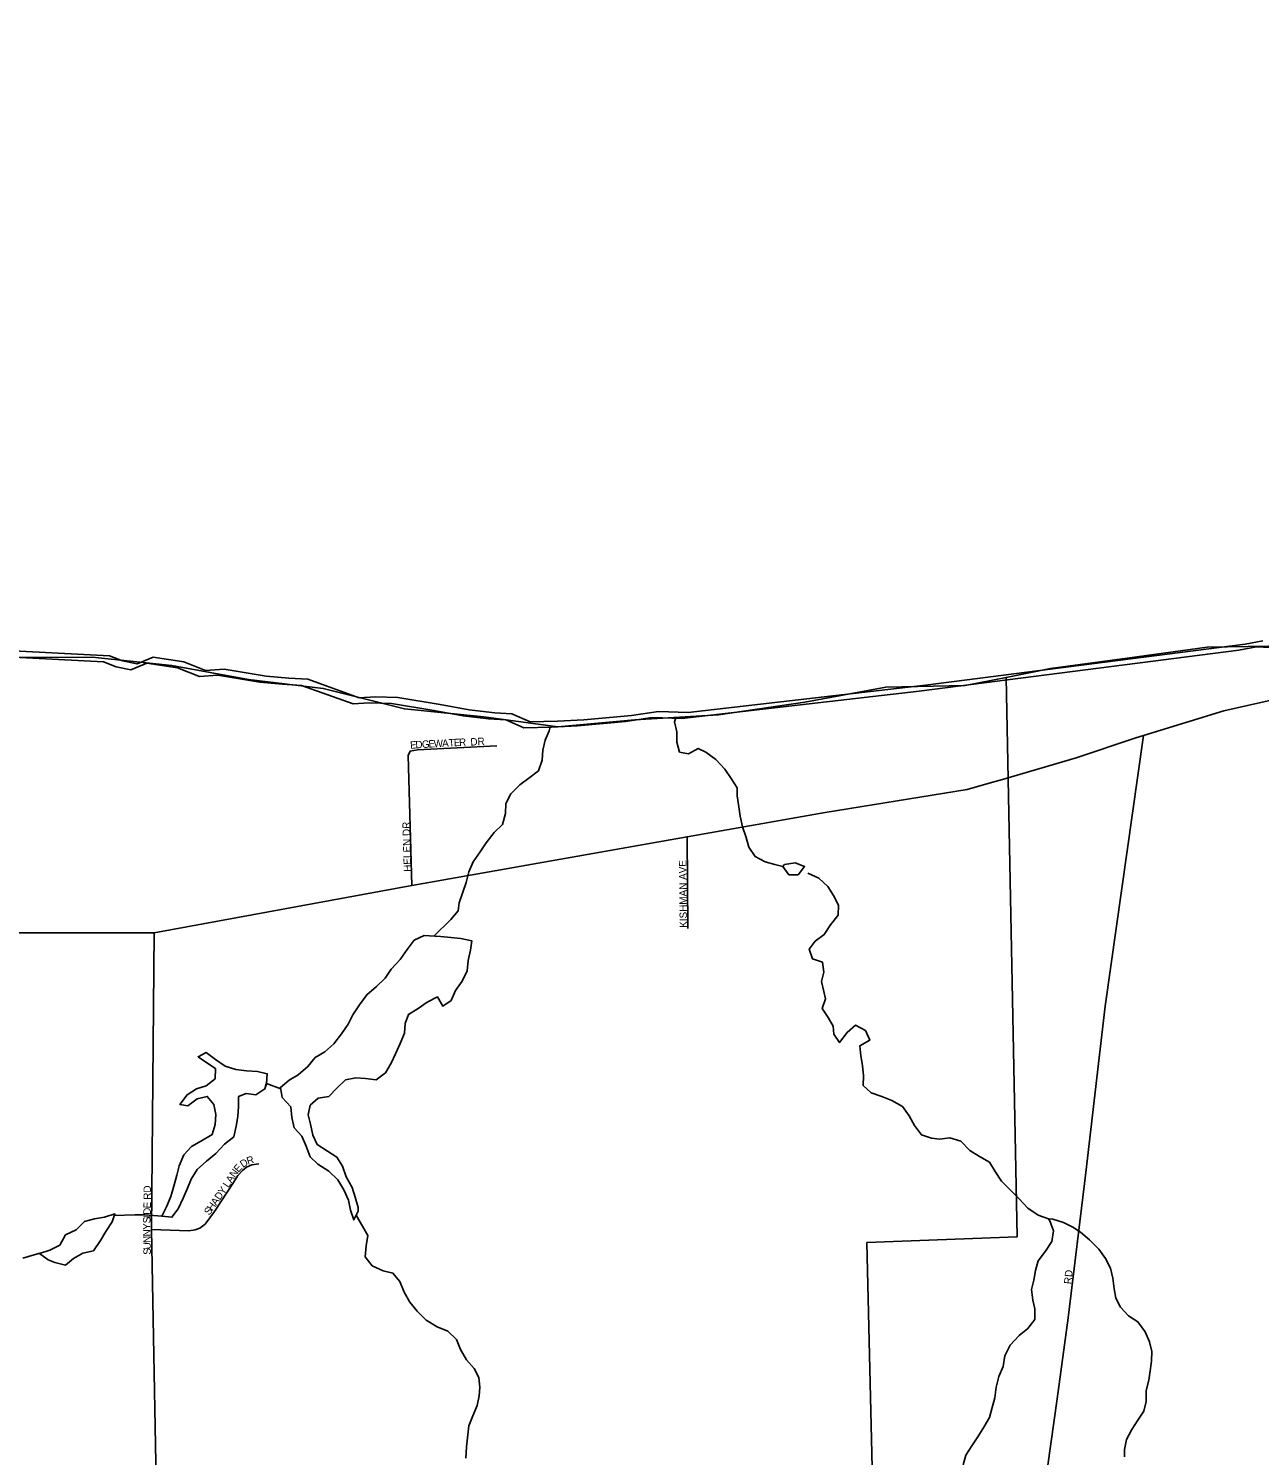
# Model space of a CAD drawing. Extents: x 1857828 to 2277390, y 930619 to 1324581.
# Drawn here: x 2021284 to 2029588, y 1244189 to 1253814 of the extents above; entities that cross this region are included whole.
import ezdxf

# ---------------------------------------------------------------- set-up
doc = ezdxf.new("R2010")
doc.units = 0
for name, color, linetype in [('GM_X_City_Street', 7, 'Continuous'), ('GM_X_City_Street_Text', 7, 'Continuous'), ('GM_X_Corporation', 7, 'Continuous'), ('GM_X_County', 7, 'Continuous'), ('GM_X_Major_Lake', 7, 'Continuous'), ('GM_X_Minor_Lake', 7, 'Continuous'), ('GM_X_Minor_River', 7, 'Continuous'), ('GM_X_Township', 7, 'Continuous'), ('GM_X_US_Route', 7, 'Continuous')]:
    doc.layers.add(name, color=color, linetype=linetype)

msp = doc.modelspace()

# ---------------------------------------------------------------- linework, layer by layer
at = {"layer": 'GM_X_City_Street'}
for points in [[(2028073.4, 1241639.2), (2028073.3, 1241643.9), (2028005, 1242616.5), (2028006.6, 1242670.8), (2028004, 1242753.1), (2028007.2, 1242853.6), (2028073.4, 1243394.4), (2028137.3, 1243965.4), (2028223.1, 1244570.7), (2028297.2, 1245117.7), (2028416.3, 1246098.9), (2028548.3, 1247218.8), (2028804.9, 1249045.2)], [(2023845.6, 1248910.2), (2023859.1, 1248939.9), (2023907.7, 1248948), (2024442.5, 1248976.2)], [(2023869.9, 1248032.8), (2023845.6, 1248910.2)], [(2025732.7, 1247744), (2025727.3, 1248362.2)], [(2022171.5, 1243105.1), (2022171.8, 1243105.6), (2022175.1, 1243111), (2022185.7, 1243126.5), (2022216.1, 1243158), (2022180.4, 1243203.4), (2022170.3, 1243221.4), (2022162, 1243249.5), (2022157.8, 1243283.6), (2022156.8, 1243416.1), (2022113.1, 1245714.6), (2022131.3, 1247714.3)], [(2022113.1, 1245714.6), (2022365.4, 1245705.6), (2022409.3, 1245712.2), (2022439.2, 1245722.6), (2022475, 1245749.1), (2022538, 1245834.2), (2022667.8, 1246030.4), (2022697.3, 1246076.9), (2022726.9, 1246111.4), (2022754.6, 1246133.8), (2022790.5, 1246150.3), (2022838.4, 1246156.9)]]:
    msp.add_lwpolyline(points, dxfattribs=at)
at = {"layer": 'GM_X_Corporation'}
for points in [[(2027005.9, 1242780), (2026939.9, 1245626.5), (2027952.6, 1245663.9), (2027878.8, 1249437.7), (2028177.7, 1249497), (2028694.9, 1249567.1), (2029236.1, 1249641.3), (2029785.4, 1249651.2), (2030288.5, 1249659.2), (2030817.7, 1249723.3), (2031345, 1249845.5), (2031874.2, 1249955.7), (2032401.4, 1250162.1), (2032914.6, 1250338.5), (2033427.8, 1250446.7), (2034009.1, 1250629), (2034558.4, 1250869.6), (2035073.6, 1251045.9), (2035645, 1251260.4), (2036166.2, 1251609.2), (2036572.6, 1251874.1), (2037594.6, 1252464.6), (2038120.3, 1252681.4)], [(2021191.7, 1249571.9), (2021712.9, 1249573.9), (2022250.1, 1249517.7), (2022769.3, 1249423.4), (2023272.4, 1249363.2), (2023819.7, 1249224.9), (2024354.9, 1249170.7), (2024856, 1249104.5), (2025375.2, 1249150.5), (2025938.5, 1249184.6), (2026521.8, 1249270.7), (2027067.1, 1249370.9), (2027602.3, 1249382.8), (2027878.8, 1249437.7), (2027952.6, 1245663.9), (2026939.9, 1245626.5), (2027005.9, 1242780)]]:
    msp.add_lwpolyline(points, dxfattribs=at)
at = {"layer": 'GM_X_County'}
msp.add_lwpolyline([(2020792.5, 1249594.6), (2021789.3, 1249543.2), (2021876.1, 1249508.2), (2021974.8, 1249487.4), (2022082.7, 1249533), (2022289.9, 1249501.5), (2022437.2, 1249443.1), (2022561.7, 1249452.8), (2022845.4, 1249406.2), (2022998.2, 1249392.1), (2023126.9, 1249383.7), (2023473.8, 1249259.6), (2023582.2, 1249265), (2023732.9, 1249260.9), (2024018.6, 1249214.4), (2024215.9, 1249178.8), (2024386.9, 1249156.8), (2024503.5, 1249150.3), (2024626.6, 1249097.6), (2024811.3, 1249102.1), (2024988, 1249110.4), (2025311, 1249140.7), (2025491.4, 1249167.1), (2025692.4, 1249159.7), (2027293, 1249345.2), (2029448.9, 1249620.3), (2029569.2, 1249643.9), (2029756.1, 1249634.3)], dxfattribs=at)
at = {"layer": 'GM_X_Major_Lake'}
msp.add_lwpolyline([(2020834.6, 1249635.2), (2021831.4, 1249583.8), (2021918.2, 1249548.7), (2022016.9, 1249527.9), (2022124.8, 1249573.5), (2022332, 1249542), (2022479.3, 1249483.7), (2022603.8, 1249493.3), (2022887.5, 1249446.7), (2023040.3, 1249432.6), (2023169, 1249424.3), (2023515.9, 1249300.1), (2023624.3, 1249305.6), (2023775, 1249301.5), (2024060.8, 1249254.9), (2024258, 1249219.3), (2024429, 1249197.4), (2024545.6, 1249190.9), (2024668.7, 1249138.2), (2024853.4, 1249142.6), (2025030.1, 1249150.9), (2025353.1, 1249181.2), (2025533.6, 1249207.7), (2025734.5, 1249200.2), (2027335.1, 1249385.7), (2029491.1, 1249660.8), (2029611.3, 1249684.5)], dxfattribs=at)
msp.add_lwpolyline([(2020834.6, 1249635.2), (2021831.4, 1249583.8), (2021918.2, 1249548.7), (2022016.9, 1249527.9), (2022124.8, 1249573.5), (2022332, 1249542), (2022479.3, 1249483.7), (2022603.8, 1249493.3), (2022887.5, 1249446.7), (2023040.3, 1249432.6), (2023169, 1249424.3), (2023515.9, 1249300.1), (2023624.3, 1249305.6), (2023775, 1249301.5), (2024060.8, 1249254.9), (2024258, 1249219.3), (2024429, 1249197.4), (2024545.6, 1249190.9), (2024668.7, 1249138.2), (2024853.4, 1249142.6), (2025030.1, 1249150.9), (2025353.1, 1249181.2), (2025533.6, 1249207.7), (2025734.5, 1249200.2), (2027335.1, 1249385.7), (2029491.1, 1249660.8), (2029611.3, 1249684.5)], dxfattribs=at)
at = {"layer": 'GM_X_Minor_Lake'}
for points in [[(2026319, 1248175.6), (2026373.3, 1248162), (2026413.9, 1248106.1), (2026476.1, 1248106.7)], [(2026383.2, 1248176.1), (2026373.3, 1248162), (2026413.9, 1248106.1), (2026476.1, 1248106.7)], [(2026476.1, 1248106.7), (2026519.8, 1248161.3), (2026455.4, 1248186.8), (2026383.2, 1248176.1)], [(2024063.1, 1247688.9), (2024024.9, 1247692.5), (2023952.6, 1247695.9), (2023886.7, 1247665.1), (2023839, 1247602.4), (2023791.4, 1247535.7), (2023731.7, 1247468.8), (2023690.1, 1247408.2), (2023632.3, 1247351.4), (2023566.5, 1247296.5), (2023516.9, 1247227.8), (2023471.3, 1247161), (2023439.7, 1247098.4), (2023396.1, 1247033.8), (2023344.5, 1246965), (2023282.7, 1246912.2), (2023218.8, 1246873.4), (2023169.1, 1246812.7), (2023103.3, 1246757.8), (2023043.4, 1246721.1), (2022983.6, 1246672.3), (2022996.2, 1246604.1), (2023055, 1246540.4), (2023061.6, 1246468.1), (2023076.2, 1246399.9), (2023128.8, 1246344.1), (2023157.5, 1246276.1), (2023184.2, 1246204), (2023236.7, 1246154.2), (2023309.4, 1246106.6), (2023370.1, 1246048.9), (2023410.8, 1245981), (2023443.5, 1245910.9), (2023456.1, 1245844.8), (2023478.7, 1245778.6), (2023508.3, 1245837.2)], [(2024063.4, 1247689.1), (2024024.9, 1247692.5), (2023952.6, 1247695.9), (2023886.7, 1247665.1), (2023839, 1247602.4), (2023791.4, 1247535.7), (2023731.7, 1247468.8), (2023690.1, 1247408.2), (2023632.3, 1247351.4), (2023566.5, 1247296.5), (2023516.9, 1247227.8), (2023471.3, 1247161), (2023439.7, 1247098.4), (2023396.1, 1247033.8), (2023344.5, 1246965), (2023282.7, 1246912.2), (2023218.8, 1246873.4), (2023169.1, 1246812.7), (2023103.3, 1246757.8), (2023043.4, 1246721.1), (2022983.6, 1246672.3), (2022996.2, 1246604.1), (2023055, 1246540.4), (2023061.6, 1246468.1), (2023076.2, 1246399.9), (2023128.8, 1246344.1), (2023157.5, 1246276.1), (2023184.2, 1246204), (2023236.7, 1246154.2), (2023309.4, 1246106.6), (2023370.1, 1246048.9), (2023410.8, 1245981), (2023443.5, 1245910.9), (2023456.1, 1245844.8), (2023478.7, 1245778.6), (2023508.3, 1245837.2)], [(2023508.3, 1245837.2), (2023508.1, 1245861.3), (2023487.5, 1245931.4), (2023466.8, 1245997.6), (2023428.1, 1246069.6), (2023403.5, 1246139.6), (2023364.8, 1246201.6), (2023300.3, 1246241.2), (2023231.6, 1246286.8), (2023203, 1246350.8), (2023186.4, 1246423), (2023169.8, 1246487.2), (2023185.3, 1246551.6), (2023239.1, 1246600.3), (2023311.3, 1246611), (2023365, 1246665.8), (2023422.7, 1246722.6), (2023492.9, 1246737.2), (2023557.1, 1246731.8), (2023629.5, 1246722.4), (2023693.3, 1246769.2), (2023730.9, 1246835.9), (2023760.5, 1246898.4), (2023792, 1246969), (2023819.6, 1247037.6), (2023825, 1247104), (2023848.6, 1247164.5), (2023912.5, 1247203.2), (2023974.4, 1247246), (2024042.3, 1247282.8), (2024079, 1247220.8), (2024134.9, 1247257.5), (2024164.4, 1247326.1), (2024210.1, 1247388.8), (2024243.6, 1247457.4), (2024251.1, 1247527.8), (2024266.5, 1247598.3), (2024274, 1247660.6), (2024201.7, 1247676.1), (2024133.4, 1247683.5), (2024063.1, 1247688.9)], [(2022888.8, 1246696.8), (2022894.6, 1246763.9), (2022828.2, 1246779.4), (2022755.9, 1246784.8), (2022683.6, 1246792.2), (2022611.1, 1246815.6), (2022546.6, 1246859.2), (2022481.9, 1246906.9), (2022428, 1246878.3), (2022480.5, 1246842.6), (2022545, 1246798.9), (2022543.6, 1246730.6), (2022483.8, 1246681.8), (2022417.7, 1246663.2), (2022353.8, 1246622.4), (2022306.2, 1246557.7), (2022358.4, 1246548.1), (2022422.3, 1246594.9), (2022490.4, 1246611.6), (2022535, 1246557.7), (2022547.6, 1246489.5), (2022544.1, 1246421.2), (2022522.6, 1246354.7), (2022450.7, 1246311.8), (2022382.8, 1246273), (2022331.1, 1246216.3), (2022299.6, 1246143.7), (2022284, 1246079.2), (2022264.6, 1246006.7), (2022245.1, 1245936.2), (2022215.5, 1245865.6), (2022183.9, 1245803)], [(2022888.5, 1246695.7), (2022889.1, 1246699.6), (2022894.6, 1246763.9), (2022828.2, 1246779.4), (2022755.9, 1246784.8), (2022683.6, 1246792.2), (2022611.1, 1246815.6), (2022546.6, 1246859.2), (2022481.9, 1246906.9), (2022428, 1246878.3), (2022480.5, 1246842.6), (2022545, 1246798.9), (2022543.6, 1246730.6), (2022483.8, 1246681.8), (2022417.7, 1246663.2), (2022353.8, 1246622.4), (2022306.2, 1246557.7), (2022358.4, 1246548.1), (2022422.3, 1246594.9), (2022490.4, 1246611.6), (2022535, 1246557.7), (2022547.6, 1246489.5), (2022544.1, 1246421.2), (2022522.6, 1246354.7), (2022450.7, 1246311.8), (2022382.8, 1246273), (2022331.1, 1246216.3), (2022299.6, 1246143.7), (2022284, 1246079.2), (2022264.6, 1246006.7), (2022245.1, 1245936.2), (2022215.5, 1245865.6), (2022183.9, 1245803)], [(2022183.9, 1245803), (2022252.2, 1245795.6), (2022293.9, 1245852.3), (2022327.4, 1245924.9), (2022357, 1245991.5), (2022382.6, 1246054), (2022422.2, 1246118.7), (2022486, 1246173.5), (2022547.7, 1246226.3), (2022607.4, 1246289.1), (2022669.3, 1246337.9), (2022684.7, 1246410.4), (2022696.2, 1246474.8), (2022701.7, 1246543.2), (2022701.1, 1246611.5), (2022753.2, 1246630), (2022817.4, 1246622.6), (2022879.3, 1246661.3), (2022888.8, 1246696.8)], [(2022183.9, 1245803), (2022252.2, 1245795.6), (2022293.9, 1245852.3), (2022327.4, 1245924.9), (2022357, 1245991.5), (2022382.6, 1246054), (2022422.2, 1246118.7), (2022486, 1246173.5), (2022547.7, 1246226.3), (2022607.4, 1246289.1), (2022669.3, 1246337.9), (2022684.7, 1246410.4), (2022696.2, 1246474.8), (2022701.7, 1246543.2), (2022701.1, 1246611.5), (2022753.2, 1246630), (2022817.4, 1246622.6), (2022879.3, 1246661.3), (2022888.5, 1246695.7)], [(2021848.4, 1245766), (2021866.7, 1245818.2), (2021796.6, 1245797.5), (2021728.5, 1245784.8), (2021662.4, 1245768.1), (2021604.7, 1245711.4), (2021534.7, 1245676.6), (2021495.1, 1245607.9), (2021427.2, 1245573.1), (2021359.1, 1245552.4), (2021417.7, 1245508.7)], [(2021848.3, 1245765.9), (2021866.7, 1245818.2), (2021796.6, 1245797.5), (2021728.5, 1245784.8), (2021662.4, 1245768.1), (2021604.7, 1245711.4), (2021534.7, 1245676.6), (2021495.1, 1245607.9), (2021427.2, 1245573.1), (2021359.1, 1245552.4), (2021417.7, 1245508.7)], [(2021417.7, 1245508.7), (2021462, 1245491.1), (2021534.4, 1245473.6), (2021588.2, 1245518.3), (2021650.1, 1245553.1), (2021722.2, 1245569.8), (2021769.8, 1245638.5), (2021805.4, 1245701.1), (2021848.4, 1245766)], [(2021417.7, 1245508.7), (2021462, 1245491.1), (2021534.4, 1245473.6), (2021588.2, 1245518.3), (2021650.1, 1245553.1), (2021722.2, 1245569.8), (2021769.8, 1245638.5), (2021805.4, 1245701.1), (2021848.3, 1245765.9)]]:
    msp.add_lwpolyline(points, dxfattribs=at)
at = {"layer": 'GM_X_Minor_River'}
for points in [[(2025648.6, 1249158.1), (2025642.8, 1249138), (2025657.4, 1249069.8), (2025657.9, 1249001.5), (2025676.6, 1248933.3), (2025736.9, 1248921.8), (2025802.8, 1248958.6), (2025853.2, 1248932.9), (2025919.8, 1248883.3), (2025982.6, 1248817.5), (2026025.2, 1248755.6), (2026063.9, 1248691.7), (2026064.3, 1248637.4), (2026077, 1248565.2), (2026085.5, 1248501), (2026100.2, 1248428.8), (2026124.8, 1248356.7), (2026143.4, 1248292.5), (2026186.1, 1248228.6), (2026254.7, 1248193.1), (2026319, 1248175.6)], [(2024802.6, 1249104.3), (2024796.3, 1249078), (2024770.7, 1249013.5), (2024753.2, 1248947), (2024749.7, 1248878.7), (2024724.2, 1248808.1), (2024660.4, 1248757.3), (2024598.6, 1248712.5), (2024538.9, 1248651.7), (2024505.3, 1248587.1), (2024501.8, 1248518.7), (2024482.4, 1248446.2), (2024424.6, 1248391.4), (2024371, 1248322.6), (2024331.3, 1248260), (2024283.7, 1248193.2), (2024254.2, 1248126.6), (2024236.7, 1248054.1), (2024189.7, 1247917.1), (2024182.1, 1247862.8), (2024132.4, 1247804), (2024018.3, 1247692.8)], [(2026542.3, 1248117.3), (2026614.8, 1248083.8), (2026677.5, 1248028.1), (2026714.1, 1247966.1), (2026748.8, 1247900.2), (2026745.3, 1247833.8), (2026693.7, 1247769), (2026652.1, 1247702.3), (2026590.2, 1247657.6), (2026550.5, 1247605), (2026573.1, 1247538.9), (2026639.5, 1247517.4), (2026650.1, 1247449.1), (2026632.6, 1247386.7), (2026649.2, 1247318.5), (2026661.7, 1247268.4), (2026638.1, 1247203.9), (2026678.7, 1247144), (2026711.3, 1247084), (2026715.8, 1247031.8), (2026754.4, 1246973.9), (2026806, 1247042.6), (2026863.8, 1247091.4), (2026930.3, 1247055.8), (2026959, 1246989.8), (2026893, 1246953), (2026899.6, 1246884.8), (2026910.2, 1246820.6), (2026916.8, 1246750.3), (2026915.3, 1246684), (2026967.9, 1246634.2), (2027040.4, 1246610.8), (2027108.8, 1246583.2), (2027179.4, 1246543.7), (2027226.1, 1246479.8), (2027260.7, 1246415.8), (2027307.4, 1246352), (2027375.8, 1246330.5), (2027430.1, 1246322.9), (2027498.3, 1246331.6), (2027574.7, 1246308.2), (2027635.4, 1246246.4), (2027700, 1246204.8), (2027766.5, 1246167.3), (2027805.2, 1246105.3), (2027847.9, 1246039.4), (2027908.6, 1245977.7), (2027965.2, 1245921.9), (2028026, 1245858.2), (2028094.6, 1245810.6), (2028165.1, 1245785.1)], [(2022985.5, 1246661.5), (2022888.7, 1246697.6)], [(2022184.9, 1245803.3), (2022069.5, 1245812), (2022001.2, 1245813.4), (2021863.3, 1245808.6)], [(2023494.4, 1245809.9), (2023573.9, 1245673), (2023562.4, 1245602.6), (2023555, 1245530.2), (2023603.7, 1245468.3), (2023676.2, 1245434.8), (2023742.5, 1245419.4), (2023789.2, 1245363.5), (2023817.9, 1245291.5), (2023856.5, 1245223.5), (2023907.2, 1245161.7), (2023967.9, 1245101.9), (2024040.6, 1245056.4), (2024113, 1245028.9), (2024171.7, 1244971.2), (2024198.4, 1244903.1), (2024239.1, 1244835.2), (2024289.7, 1244775.3), (2024322.3, 1244715.4), (2024328.9, 1244651.1), (2024323.4, 1244590.8), (2024311.8, 1244526.4), (2024282.3, 1244457.8), (2024254.8, 1244389.2), (2024239.9, 1244248.5), (2024234.5, 1244172.1)], [(2028165.1, 1245785.1), (2028173.2, 1245771.1), (2028197.8, 1245705), (2028188.4, 1245632.6), (2028144.8, 1245567.9), (2028095.2, 1245501.1), (2028077.6, 1245436.7), (2028066.1, 1245372.3), (2028050.6, 1245309.8), (2028059.2, 1245237.6), (2028073.7, 1245177.4), (2028072.3, 1245107.1), (2028024.6, 1245046.4), (2027966.8, 1244997.6), (2027907.1, 1244932.8), (2027869.6, 1244862.1), (2027860.1, 1244789.7), (2027830.6, 1244723.1), (2027811.1, 1244650.6), (2027803.7, 1244578.2), (2027784.1, 1244513.8), (2027766.6, 1244445.3), (2027729, 1244380.6), (2027687.4, 1244314), (2027647.8, 1244253.3), (2027608.2, 1244190.7), (2027588.6, 1244126.2)], [(2028165.1, 1245785.1), (2028193.2, 1245783.3), (2028265.6, 1245759.9), (2028330.1, 1245730.3), (2028380.5, 1245696.6), (2028441.2, 1245642.9), (2028503.9, 1245581.2), (2028550.6, 1245517.3), (2028583.3, 1245453.3), (2028599.9, 1245385.2), (2028608.5, 1245312.9), (2028619, 1245250.7), (2028649.7, 1245188.7), (2028704.3, 1245130.9), (2028766.9, 1245091.3), (2028817.6, 1245023.5), (2028846.2, 1244955.4), (2028862.8, 1244891.2), (2028859.4, 1244824.9), (2028851.9, 1244760.6), (2028842.4, 1244696.2), (2028822.9, 1244627.7), (2028823.5, 1244553.3), (2028807.9, 1244488.9), (2028768.3, 1244428.3), (2028726.7, 1244365.6), (2028691.1, 1244297), (2028677.6, 1244230.5), (2028678, 1244180.3)], [(2021360, 1245552.8), (2021247, 1245519.2)]]:
    msp.add_lwpolyline(points, dxfattribs=at)
at = {"layer": 'GM_X_Township'}
msp.add_lwpolyline([(2020792.5, 1249594.6), (2021789.3, 1249543.2), (2021876.1, 1249508.2), (2021974.8, 1249487.4), (2022082.7, 1249533), (2022289.9, 1249501.5), (2022437.2, 1249443.1), (2022561.7, 1249452.8), (2022845.4, 1249406.2), (2022998.2, 1249392.1), (2023126.9, 1249383.7), (2023473.8, 1249259.6), (2023582.2, 1249265), (2023732.9, 1249260.9), (2024018.6, 1249214.4), (2024215.9, 1249178.8), (2024386.9, 1249156.8), (2024503.5, 1249150.3), (2024626.6, 1249097.6), (2024811.3, 1249102.1), (2024988, 1249110.4), (2025311, 1249140.7), (2025491.4, 1249167.1), (2025692.4, 1249159.7), (2027293, 1249345.2), (2029448.9, 1249620.3), (2029569.2, 1249643.9), (2029756.1, 1249634.3)], dxfattribs=at)
at = {"layer": 'GM_X_US_Route'}
for points in [[(2028754.8, 1249028.6), (2028804.9, 1249045.2), (2029347.5, 1249212.6), (2029757.9, 1249304.4), (2031429, 1249641.8), (2032052.6, 1249782.2), (2032738.4, 1249949.6), (2032897.6, 1250000.9), (2033092, 1250060.3), (2033305, 1250130.6), (2033394.4, 1250160.2), (2034622.7, 1250600.2), (2036261.4, 1251188.7), (2036661, 1251334.5), (2036814.9, 1251396.6), (2037071.3, 1251512.7), (2037413.3, 1251719.1), (2037929.6, 1252091.2), (2038353.5, 1252340), (2040000.4, 1253091.1), (2040812.2, 1253476.2), (2041088.6, 1253639.2), (2041302.1, 1253765.1), (2041366.3, 1253813.7)], [(2027796.3, 1248731.9), (2027838.4, 1248743.9), (2028350.6, 1248894.9), (2028754.8, 1249028.6)], [(2019345.6, 1247730.5), (2020225.4, 1247727.8), (2020554.7, 1247725.1), (2020781.5, 1247725.1), (2021038, 1247714.3), (2022131.3, 1247714.3), (2023869.9, 1248032.8), (2025727.3, 1248362.2), (2026658.7, 1248526.9), (2027617.1, 1248680.7), (2027796.3, 1248731.9)]]:
    msp.add_lwpolyline(points, dxfattribs=at)

# ---------------------------------------------------------------- texts
at = {"layer": 'GM_X_City_Street_Text'}
for s, rotation, p in [('E', 5.41702, (2023861, 1248954.8)), ('D', 3.80535, (2023895.7, 1248958.1)), ('G', 3.01738, (2023939.4, 1248961)), ('E', 3.00704, (2023983.3, 1248963.4)), ('W', 3.02915, (2024018.5, 1248965.2)), ('A', 3.01738, (2024075.6, 1248968.2)), ('T', 3.00704, (2024119.6, 1248970.5)), ('E', 3.00704, (2024154.7, 1248972.4)), ('R', 3.01023, (2024189.9, 1248974.2)), ('DR', 3.01098, (2024266.3, 1248976.9)), ('HELEN DR', 91.68394, (2023866, 1248126.8)), ('KISHMAN AVE', 90.59034, (2025727, 1247748.6)), ('E', 47.49291, (2022699.9, 1246095.1)), ('D', 33.21721, (2022731, 1246127.7)), ('R', 18.02032, (2022764.7, 1246150.3)), ('A', 58.9524, (2022654.1, 1246023.1)), ('N', 55.77056, (2022676.3, 1246060.2)), ('RD', 90, (2022110.2, 1245913.9)), ('D', 55.86274, (2022575.9, 1245907.7)), ('Y', 55.86743, (2022600.6, 1245944.2)), ('L', 55.86141, (2022632.7, 1245991.5)), ('E', 88.58832, (2022109.3, 1245855.7)), ('S', 53.58902, (2022503.7, 1245805.2)), ('H', 54.95094, (2022525.4, 1245834.6)), ('A', 55.79712, (2022551.1, 1245871.3)), ('S', 88.57882, (2022106.7, 1245754.5)), ('I', 88.55697, (2022107.6, 1245789.7)), ('D', 88.55158, (2022108.2, 1245811.7)), ('Y', 89.27891, (2022106.2, 1245710.6)), ('N', 91.15889, (2022107.1, 1245667.1)), ('N', 91.44303, (2022108.2, 1245623.2)), ('U', 91.44303, (2022109.3, 1245579.2)), ('S', 91.44849, (2022110.2, 1245544)), ('RD', 83.99338, (2028318.6, 1245342.9))]:
    msp.add_text(s, height=50, rotation=rotation, dxfattribs=at).set_placement(p)

doc.saveas('drawing.dxf')
